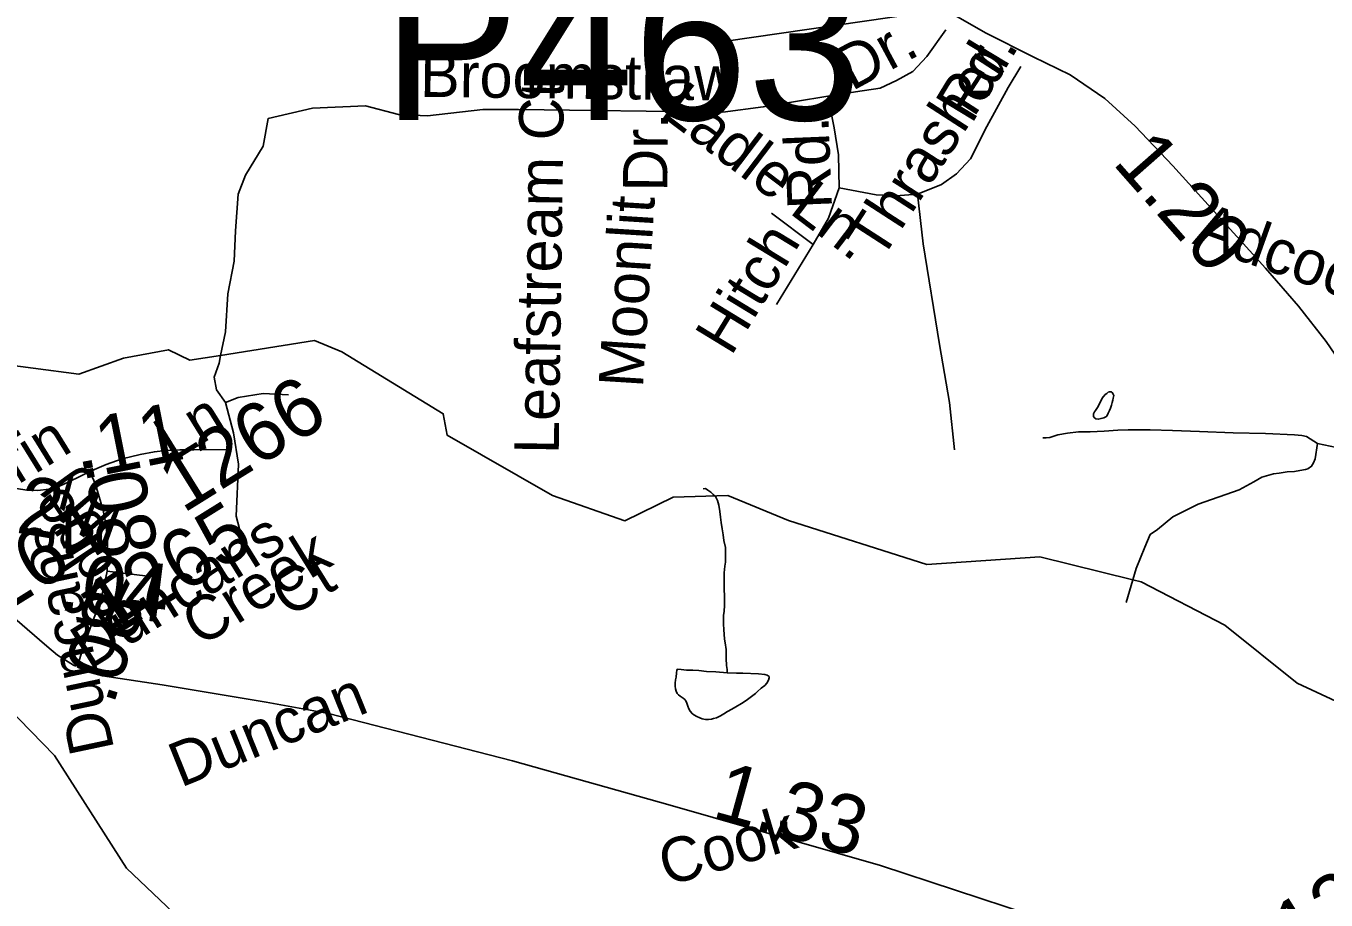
# Model space of a CAD drawing. Extents: x 2001466 to 31450019, y -30647475 to 847247.
# Drawn here: x 2040348 to 2045908, y 668517 to 672257 of the extents above; entities that cross this region are included whole.
import ezdxf

# ---------------------------------------------------------------- set-up
doc = ezdxf.new("R2010")
doc.units = 0
for name, color, linetype in [('Exist Hydrographic Misc Water Feature', 7, 'Continuous'), ('Exist Road Non-System Type 51', 7, 'Continuous'), ('Exist Road Non-System Type 51 Label', 7, 'Continuous'), ('Exist Road Secondary Mileage Hundredths English Label', 7, 'Continuous'), ('Exist Road Secondary Structure Pipe Number Label', 7, 'Continuous'), ('Exist Road Secondary Type 51 Attributed', 7, 'Continuous'), ('Exist Road Secondary Type 51 Label', 7, 'Continuous'), ('Exist Road Secondary Type 51 Number Label', 7, 'Continuous')]:
    doc.layers.add(name, color=color, linetype=linetype)

msp = doc.modelspace()

# ---------------------------------------------------------------- linework, layer by layer
at = {"layer": 'Exist Hydrographic Misc Water Feature'}
for points in [[(2041180.7, 670847.9), (2041049.5, 670827.1), (2040957.6, 670871.6), (2040765.5, 670836.1), (2040574.6, 670767.9), (2040182.5, 670818.5), (2039765.6, 670935.2), (2039748.6, 671099.6), (2039723.6, 671116.5), (2039582.5, 671093.1), (2039340.6, 670868.4), (2039190.5, 670841.9)], [(2045081.2, 669887), (2044683.4, 669985.5), (2044200.5, 669952.7), (2043608.5, 670141.9), (2043349.5, 670248.8), (2043116.4, 670240.5), (2042908.5, 670139.7), (2042599.5, 670247.7), (2042149.6, 670506.2), (2042132.6, 670598.4), (2041698.5, 670863.1), (2041582.6, 670911.4), (2041180.7, 670847.9)], [(2041120.4, 668328.9), (2040778.4, 668654), (2040469.6, 669136.1), (2040268.4, 669343.6), (2039926.6, 669635.9), (2039609.6, 669950.8), (2039517.5, 670093.8), (2039299.6, 670616.5), (2039190.5, 670841.9)], [(2044937.7, 670638.3), (2044929.7, 670624.2), (2044921.7, 670612.2), (2044917.8, 670606.2), (2044913.9, 670598.2), (2044913.9, 670592.2), (2044913.9, 670586.2), (2044915.9, 670582.2), (2044923.9, 670576.2), (2044933.8, 670574.2), (2044945.9, 670578.2), (2044957.8, 670580.3), (2044966, 670584.3), (2044969.9, 670588.3), (2044975.8, 670600.3), (2044981.8, 670612.3), (2044985.7, 670622.4), (2044989.8, 670634.4), (2044993.7, 670646.4), (2044995.7, 670656.4), (2044997.8, 670664.4), (2044999.6, 670676.4), (2044997.6, 670682.4), (2044993.7, 670688.4), (2044989.6, 670692.3), (2044981.6, 670692.3), (2044975.6, 670690.3), (2044969.7, 670684.3), (2044963.7, 670680.3), (2044949.8, 670664.3), (2044937.7, 670638.3)], [(2043244.8, 670277.2), (2043254.5, 670278.1), (2043264.7, 670271.2), (2043276.8, 670263.2), (2043286.8, 670253.2), (2043296.8, 670243.3), (2043304.8, 670227.3), (2043310.8, 670207.2), (2043314.9, 670179.3), (2043318.8, 670155.3), (2043321, 670133.3), (2043324.9, 670105.3), (2043329, 670079.3), (2043333.1, 670055.4), (2043339.1, 670025.4), (2043339.3, 670005.4), (2043339.3, 669963.4), (2043337.4, 669945.4), (2043333.3, 669917.4), (2043333.3, 669891.4), (2043333.6, 669865.4), (2043333.6, 669841.4), (2043335.4, 669823.4), (2043335.6, 669801.4), (2043335.6, 669777.4), (2043333.6, 669753.4), (2043331.7, 669735.4), (2043331.7, 669719.4), (2043331.7, 669699.4), (2043331.9, 669673.4), (2043333.8, 669655.5), (2043335.8, 669633.5), (2043337.9, 669617.5), (2043342, 669589.5), (2043342, 669571.5), (2043342, 669551.4), (2043344, 669521.5), (2043346.1, 669503.5), (2043346.1, 669489.5)], [(2046476.4, 668863.1), (2046176.4, 669262.9), (2045784.5, 669444.8), (2045475.5, 669693.8), (2045116.5, 669878.3), (2045081.2, 669887)], [(2043346.1, 669489.5), (2043386, 669487.6), (2043414.1, 669487.6), (2043480.2, 669485.7), (2043508.1, 669481.8), (2043518.1, 669479.8), (2043526.1, 669473.8), (2043526.1, 669467.8), (2043524, 669457.8), (2043516.3, 669445.8), (2043508.3, 669435.8), (2043492.3, 669423.8), (2043476.3, 669409.7), (2043468.3, 669401.7), (2043450.4, 669387.7), (2043428.3, 669371.7), (2043408.4, 669357.7), (2043384.4, 669343.6), (2043366.6, 669333.5), (2043348.5, 669323.5), (2043332.5, 669313.5), (2043318.4, 669305.5), (2043300.5, 669297.5), (2043288.4, 669293.4), (2043280.4, 669291.4), (2043266.5, 669289.4), (2043254.4, 669289.3), (2043240.5, 669293.3), (2043230.4, 669297.3), (2043216.5, 669303.3), (2043204.6, 669309.3), (2043196.4, 669315.2), (2043188.4, 669325.2), (2043182.4, 669335.2), (2043178.5, 669347.2), (2043174.4, 669359.2), (2043170.3, 669369.2), (2043166.4, 669375.1), (2043158.4, 669381.1), (2043146.3, 669389.1), (2043138.3, 669395.1), (2043132.4, 669401.1), (2043128.3, 669411.1), (2043126.5, 669421.1), (2043124.2, 669433.1), (2043124.2, 669445.1), (2043126.2, 669459.1), (2043128.3, 669471.1), (2043130.1, 669489.1), (2043132.2, 669501.1), (2043134, 669505.1), (2043150, 669503.2), (2043172.2, 669501.2), (2043200.1, 669501.2), (2043226.1, 669499.3), (2043258.1, 669495.4), (2043298.1, 669493.4), (2043346.1, 669489.5)]]:
    msp.add_lwpolyline(points, dxfattribs=at)
at = {"layer": 'Exist Road Non-System Type 51'}
for p, q in [((2044161.3, 672309.9), (2043342.9, 672192.5)), ((2043714.6, 671321.8), (2043536.4, 671456.8)), ((2043714.6, 671321.8), (2043558, 671065.2)), ((2045871.9, 670471.2), (2046173, 670406.1)), ((2045081.2, 669887), (2045052.5, 669790.2))]:
    msp.add_line(p, q, dxfattribs=at)
for points in [[(2043776.7, 671956.6), (2043895.5, 671975.5), (2044000.8, 671991.7), (2044071, 672024.1), (2044141.2, 672061.9), (2044200.6, 672126.7), (2044282.1, 672240.4)], [(2044602.9, 672083.5), (2044548.9, 671994.4), (2044457.1, 671826.9), (2044386.9, 671689.1), (2044327.5, 671624.3), (2044262.7, 671578.4), (2044160.1, 671537.9)], [(2043776.7, 671956.6), (2043501.3, 671910.6), (2043328.5, 671889), (2042453.7, 671899.8), (2042302.5, 671899.8), (2042064.9, 671872.8), (2041940.7, 671878.2), (2041800.3, 671916), (2041573.5, 671905.2), (2041384.5, 671862), (2041362.9, 671743.2), (2041287.3, 671618.9), (2041254.9, 671537.9), (2041244.1, 671381.2), (2041238.7, 671251.5), (2041211.7, 671111.1), (2041200.9, 670949), (2041180.7, 670847.9)], [(2043825.3, 671564.9), (2043822.6, 671705.3), (2043803.7, 671821.5), (2043776.7, 671956.6)], [(2043825.3, 671564.9), (2043779.4, 671435.2), (2043714.6, 671321.8)], [(2044160.1, 671537.9), (2044068.3, 671529.8), (2043984.6, 671535.2), (2043825.3, 671564.9)], [(2044160.1, 671537.9), (2044184.4, 671324.5), (2044254.6, 670895), (2044297.8, 670646.5), (2044319.4, 670443.9)], [(2041180.7, 670847.9), (2041173.9, 670813.9), (2041152.3, 670754.5), (2041163.1, 670700.5), (2041200.9, 670646.5)], [(2041200.9, 670646.5), (2041254.9, 670668.1), (2041362.9, 670684.3), (2041470.9, 670678.9)], [(2041200.9, 670646.5), (2041236, 670516.8), (2041257.6, 670381.8), (2041246.8, 670160.3), (2041268.4, 670079.2)], [(2044696.4, 670495), (2044710.4, 670494.8), (2044726.4, 670496.4), (2044760.6, 670507.7), (2044802.8, 670514.9), (2044848.9, 670520), (2044898.9, 670520.9), (2044959, 670523.7), (2045017.1, 670528.5), (2045061.1, 670529.6), (2045155.1, 670529.7), (2045251, 670525.8), (2045366.9, 670521.4), (2045510.8, 670516.5), (2045648.8, 670513.7), (2045772.6, 670507.2), (2045804.6, 670504.5), (2045824.5, 670500.1), (2045871.9, 670471.2)], [(2045871.9, 670471.2), (2045860.6, 670405.4), (2045854.2, 670387.5), (2045845.9, 670373.7), (2045829.7, 670362), (2045819.6, 670360.2), (2045795.5, 670354.7), (2045773.5, 670351.2), (2045741.4, 670349.8), (2045707.3, 670344.5), (2045683.2, 670341), (2045663.1, 670335.4), (2045632.9, 670326), (2045598.5, 670306.7), (2045535.8, 670272), (2045360.3, 670211.6), (2045252.3, 670157.5), (2045187.5, 670103.5), (2045155.1, 670081.9), (2045133.5, 670027.9), (2045095.7, 669936.1), (2045081.2, 669887)]]:
    msp.add_lwpolyline(points, dxfattribs=at)
at = {"layer": 'Exist Road Secondary Type 51 Attributed'}
msp.add_line((2040695.5, 669924.3), (2040892.1, 669900), dxfattribs=at)
for points in [[(2048069.1, 669827.3), (2047827.8, 669845.2), (2047566, 669864.2), (2047497.9, 669887.4), (2047112.6, 670048), (2046612.3, 670260.3), (2046306.7, 670400.8), (2046240.2, 670447.3), (2046147.3, 670556.1), (2046032.2, 670726.2), (2045908.2, 670906.8), (2045789.9, 671058.9), (2045648.5, 671221.6), (2045252.1, 671658.9), (2045091.1, 671829), (2044962.4, 671947.3), (2044813.5, 672048.7), (2044655.2, 672125.8), (2044452, 672227.2), (2044304.2, 672311.7), (2044131.1, 672439.5), (2043843.4, 672687.8), (2043508.3, 672986.7)], [(2040621.5, 670350.5), (2040580.8, 670330.8), (2040532.1, 670306.5), (2040490.9, 670287.8), (2040446, 670275.6), (2040398.7, 670269), (2040351.9, 670270.9), (2040307, 670278.4), (2040263, 670293.4), (2040219, 670313.1), (2040165.6, 670346.8), (2040063.9, 670435.8)], [(2040621.5, 670350.5), (2040690.8, 670380.5), (2040759.1, 670405.8), (2040836.4, 670423.6), (2040897.2, 670435.8), (2040945, 670441.4), (2041006.7, 670443.2), (2041066.7, 670444.2), (2041210.8, 670445.1)], [(2040695.5, 669924.3), (2040697.3, 670004.9), (2040697.3, 670053.6), (2040690.8, 670119.2), (2040678.6, 670183.8), (2040659, 670252.2), (2040644, 670299), (2040621.5, 670350.5)], [(2040561, 669517.6), (2040551.2, 669522.1), (2040483, 669565.6), (2040438.1, 669603.3), (2040248, 669768.1), (2040112.9, 669884.3), (2039963, 669985.7), (2039799.4, 670097.6), (2039685.4, 670158.9), (2039573.5, 670196.9), (2039417.3, 670203.3), (2039204.1, 670184.3), (2039050.5, 670177.9), (2038968.1, 670183.9)], [(2040566.4, 669515.2), (2040592.5, 669596.5), (2040629, 669696.7), (2040654.3, 669763.2), (2040671.1, 669816.6), (2040683.3, 669870), (2040695.5, 669924.3)], [(2047420.9, 668051.6), (2046969, 668061), (2046413.8, 668075.8), (2046167.8, 668094.8), (2045802.6, 668154), (2045268.5, 668253.3), (2045058.4, 668308.2), (2044644.6, 668454), (2044002.8, 668665.3), (2043102.4, 668923), (2042428.9, 669113.1), (2041642.5, 669316), (2041375.5, 669363.9), (2040930.6, 669438.5), (2040675.4, 669476.9), (2040612.2, 669494.4), (2040566.4, 669515.2)]]:
    msp.add_lwpolyline(points, dxfattribs=at)

# ---------------------------------------------------------------- texts
at = {"layer": 'Exist Road Non-System Type 51 Label'}
for s, rotation, p in [('Dr.', 28.3115, (2043879.6, 671976.9)), ('Thrasher', 57.1107, (2044003.9, 671247.4)), ('Rd.', 58.793, (2044392.1, 671833.7)), ('Broomstraw', 359.2923, (2042032.7, 671954.3)), ('Leafstream Ct.', 89.1883, (2042626.4, 670424.9)), ('Ladle Ln.', 322.8412, (2043056.2, 671877.6)), ('Dr.', 89.5105, (2043090.9, 671548)), ('Rd.', 92.3469, (2043795.4, 671477.3)), ('Moonlit', 86.4252, (2042986.2, 670706.4)), ('Hitch', 58.6061, (2043363.6, 670841))]:
    msp.add_text(s, height=190, rotation=rotation, dxfattribs=at).set_placement(p)
at = {"layer": 'Exist Road Secondary Mileage Hundredths English Label'}
for s, rotation, p in [('1.20', 311.3456, (2044990.2, 671670.4)), ('.11', 11.316, (2040581.2, 670316.1)), ('.08', 280.6639, (2040585.1, 670422.7)), ('.12', 350.5324, (2040025.7, 670136.1)), ('.04', 352.9385, (2040483.7, 669759.7)), ('.08', 72.4827, (2040721.3, 669346.5)), ('1.33', 344.6249, (2043276.1, 668873.2))]:
    msp.add_text(s, height=250, rotation=rotation, dxfattribs=at).set_placement(p)
at = {"layer": 'Exist Road Secondary Structure Pipe Number Label'}
msp.add_text('P463', height=656.17, dxfattribs=at).set_placement((2041872.9, 671854.9))
at = {"layer": 'Exist Road Secondary Type 51 Label'}
for s, rotation, p in [('Adcock', 340.2713, (2045332, 671326.9)), ('Ln', 31.752, (2040974.4, 670389.9)), ('Alirin', 31.752, (2040074, 670145)), ('Wy', 145.2733, (2040792.8, 670163.1)), ('Ridge', 123.9256, (2040872.8, 669751.3)), ('Duncans', 101.9294, (2040726.2, 669163)), ('Duncans', 31.752, (2040618.9, 669500.1)), ('Creek', 31.752, (2041092.9, 669597.6)), ('Ct', 31.752, (2041471.7, 669721.2)), ('Duncan', 21.9134, (2041009.7, 668997.6)), ('Cook', 16.2825, (2043088.1, 668576.1))]:
    msp.add_text(s, height=190, rotation=rotation, dxfattribs=at).set_placement(p)
at = {"layer": 'Exist Road Secondary Type 51 Number Label'}
for s, p in [('1266', (2041019.9, 670169.3)), ('1264', (2040081.5, 669635.6)), ('1265', (2040704.3, 669631.1)), ('1123', (2045625.9, 668154.9))]:
    msp.add_text(s, height=250, rotation=31.918, dxfattribs=at).set_placement(p)

doc.saveas('drawing.dxf')
